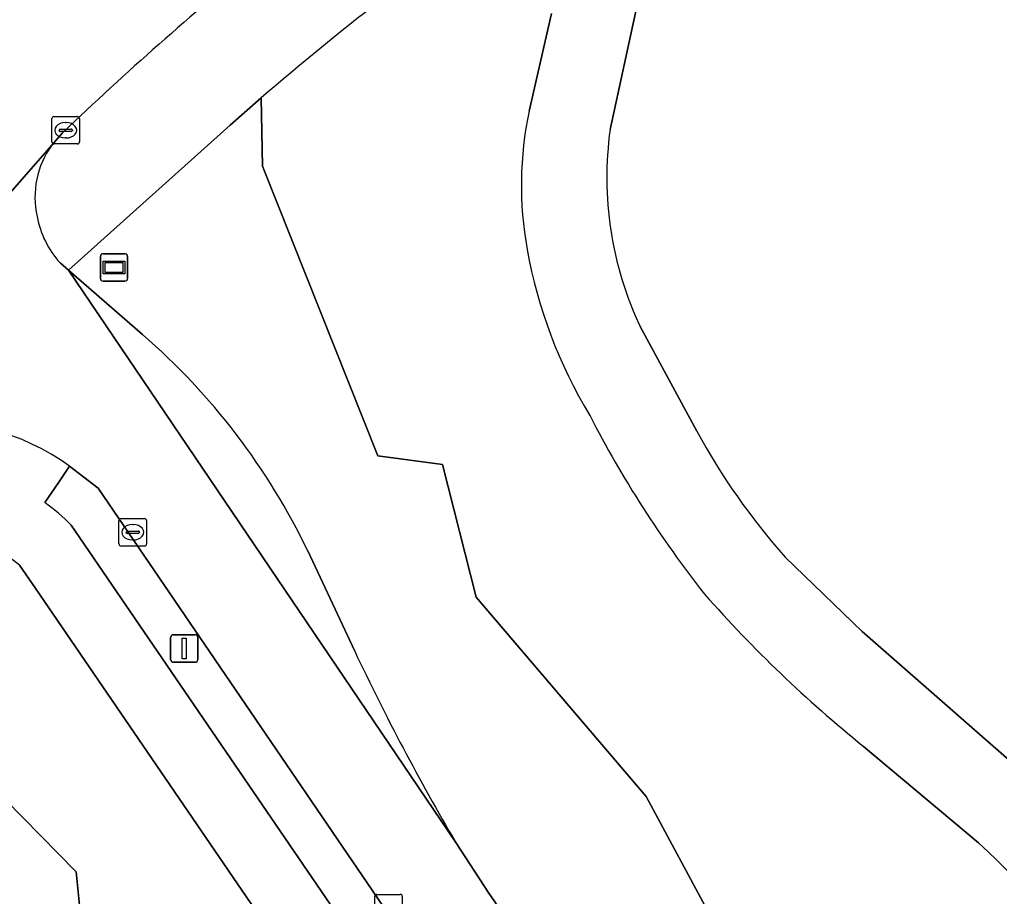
# Model space of a CAD drawing. Extents: x 155275 to 156265, y 382654 to 383635.
# Drawn here: x 155719.42 to 155755.08, y 383108.89 to 383140.81 of the extents above; entities that cross this region are included whole.
import ezdxf

# ---------------------------------------------------------------- set-up
doc = ezdxf.new("R2010")
doc.units = 0
for name, color, linetype in [('IMGEO_Berm_groen', 7, 'Continuous'), ('IMGEO_Fietspad_gesloten', 7, 'Continuous'), ('IMGEO_Gemengd_bos', 7, 'Continuous'), ('IMGEO_Groenvoorziening', 7, 'Continuous'), ('IMGEO_Haag', 7, 'Continuous'), ('IMGEO_Kolk', 7, 'Continuous'), ('IMGEO_Lichtmast', 7, 'Continuous'), ('IMGEO_Loofbos', 7, 'Continuous'), ('IMGEO_Rijbaan_lokaal_gesloten', 7, 'Continuous'), ('IMGEO_Rijbaan_lokaal_open', 7, 'Continuous'), ('IMGEO_Straatnaambord', 7, 'Continuous'), ('IMGEO_Voetpad_open', 7, 'Continuous')]:
    doc.layers.add(name, color=color, linetype=linetype)

msp = doc.modelspace()

# ---------------------------------------------------------------- linework, layer by layer
at = {"layer": 'IMGEO_Berm_groen'}
for points in [[(155742.231, 383112.533), (155736.041, 383119.787), (155734.812, 383124.613), (155732.465, 383124.934), (155728.264, 383135.475), (155728.221, 383137.957), (155727.083, 383136.968), (155721.201, 383131.68), (155723.899, 383129.342)], [(155729.91, 383121.466), (155731.62, 383117.817)], [(155812.91, 383066.171), (155809.833, 383066.391), (155801.367, 383066.998), (155792.138, 383071.742), (155786.195, 383067.61), (155775.328, 383078.007), (155762.855, 383086.013), (155746.776, 383104.071), (155742.231, 383112.533)], [(155735.3, 383110.857), (155736.499, 383109.015), (155749.465, 383090.269)]]:
    msp.add_lwpolyline(points, dxfattribs=at)
for centre, radius, start, end in [((155707.974, 383110.956), 24.323, 25.5995, 49.1026), ((155811.151, 383155.415), 87.971, 205.30229, 210.43172)]:
    msp.add_arc(centre, radius, start, end, dxfattribs=at)
at = {"layer": 'IMGEO_Fietspad_gesloten'}
for points in [[(155740.916, 383136.808), (155741.876, 383141.221)], [(155738.781, 383141.03), (155737.968, 383137.478)], [(155744.069, 383125.828), (155742.01, 383129.634)], [(155756.887, 383112.574), (155750.084, 383118.541), (155747.288, 383121.245)], [(155750.139, 383114.355), (155754.32, 383110.841)]]:
    msp.add_lwpolyline(points, dxfattribs=at)
for centre, radius, start, end in [((155750.721, 383134.77), 13.037, 168.0103, 190.3077), ((155753.408, 383135.043), 12.616, 171.9561, 205.385), ((155755.319, 383135.573), 17.705, 190.2038, 211.1952), ((155775.921, 383144.741), 40.176, 207.1581, 218.2091), ((155765.397, 383137.386), 24.258, 208.4546, 221.7122), ((155780.04, 383151.404), 47.61, 221.4453, 231.0945), ((155729.64, 383083.93), 36.515, 24.1793, 47.476)]:
    msp.add_arc(centre, radius, start, end, dxfattribs=at)
at = {"layer": 'IMGEO_Gemengd_bos'}
for points in [[(155737.968, 383137.478), (155738.781, 383141.03)], [(155728.221, 383137.957), (155728.264, 383135.475), (155732.465, 383124.934), (155734.812, 383124.613), (155736.041, 383119.787), (155742.231, 383112.533), (155746.776, 383104.071), (155762.855, 383086.013), (155775.328, 383078.007), (155786.195, 383067.61), (155792.138, 383071.742), (155801.367, 383066.998), (155809.833, 383066.391), (155812.91, 383066.171)], [(155754.32, 383110.841), (155750.139, 383114.355)]]:
    msp.add_lwpolyline(points, dxfattribs=at)
for centre, radius, start, end in [((155808.387, 383044.474), 123.149, 125.42962, 130.61445), ((155750.721, 383134.77), 13.037, 168.0103, 190.3077), ((155755.319, 383135.573), 17.705, 190.2038, 211.1952), ((155775.921, 383144.741), 40.176, 207.1581, 218.2091), ((155780.04, 383151.404), 47.61, 221.4453, 231.0945), ((155729.64, 383083.93), 36.515, 24.1793, 47.476)]:
    msp.add_arc(centre, radius, start, end, dxfattribs=at)
at = {"layer": 'IMGEO_Groenvoorziening'}
for points in [[(155722.28, 383123.75), (155721.245, 383124.553), (155720.824, 383123.937), (155720.34, 383123.228)], [(155743.573, 383092.516), (155722.28, 383123.75)], [(155721.302, 383122.402), (155746.801, 383085.088), (155750.946, 383080.369)], [(155749.195, 383078.801), (155744.859, 383083.741), (155719.996, 383120.126), (155719.425, 383120.953)]]:
    msp.add_lwpolyline(points, dxfattribs=at)
for points in [[(155713.131, 383103.008), (155716.162, 383105.465), (155718.377, 383104.051), (155721.087, 383104.513), (155721.868, 383105.903), (155721.483, 383109.794), (155713.748, 383117.663), (155710.278, 383108.131), (155710.316, 383103.298)], [(155713.131, 383103.008), (155710.316, 383103.298), (155710.278, 383108.131), (155713.748, 383117.663), (155721.483, 383109.794), (155721.868, 383105.903), (155723.632, 383104.671), (155727.762, 383105.051), (155727.804, 383104.992), (155742.897, 383084.163), (155743.556, 383083.253), (155751.257, 383073.438), (155753.999, 383067.834), (155752.202, 383062.412), (155749.467, 383059.929), (155747.367, 383059.538), (155740.681, 383066.236), (155731.593, 383071.669), (155723.652, 383083.455), (155716.242, 383095.037), (155715.841, 383102.729)]]:
    msp.add_lwpolyline(points, close=True, dxfattribs=at)
for centre, radius, start, end in [((155716.726, 383118.046), 6.318, 43.5906, 55.1088), ((155715.781, 383116.234), 5.962, 52.3287, 135.1177)]:
    msp.add_arc(centre, radius, start, end, dxfattribs=at)
at = {"layer": 'IMGEO_Haag'}
for points in [[(155722.28, 383123.75), (155721.245, 383124.553), (155720.824, 383123.937), (155720.34, 383123.228)], [(155743.573, 383092.516), (155722.28, 383123.75)], [(155721.302, 383122.402), (155746.801, 383085.088), (155750.946, 383080.369)]]:
    msp.add_lwpolyline(points, dxfattribs=at)
msp.add_arc((155716.726, 383118.046), 6.318, 43.5906, 55.1088, dxfattribs=at)
at = {"layer": 'IMGEO_Kolk'}
for p, q in [((155720.677, 383137.278), (155721.529, 383137.278)), ((155720.602, 383136.352), (155720.602, 383137.204)), ((155721.09, 383137.058), (155721.115, 383137.058)), ((155721.603, 383137.204), (155721.603, 383136.352)), ((155720.861, 383136.772), (155720.861, 383136.784)), ((155721.299, 383136.735), (155720.901, 383136.735)), ((155720.904, 383136.821), (155721.302, 383136.821)), ((155721.345, 383136.784), (155721.345, 383136.772)), ((155721.529, 383136.278), (155720.677, 383136.278)), ((155721.113, 383136.498), (155721.088, 383136.498)), ((155723.042, 383121.721), (155723.042, 383122.573)), ((155723.117, 383122.647), (155723.969, 383122.647)), ((155723.53, 383122.427), (155723.555, 383122.427)), ((155724.043, 383122.573), (155724.043, 383121.721)), ((155723.301, 383122.141), (155723.301, 383122.153)), ((155723.739, 383122.104), (155723.341, 383122.104)), ((155723.344, 383122.19), (155723.742, 383122.19)), ((155723.785, 383122.153), (155723.785, 383122.141)), ((155723.969, 383121.647), (155723.117, 383121.647)), ((155723.553, 383121.867), (155723.528, 383121.867)), ((155732.35, 383108.042), (155732.35, 383108.894)), ((155732.425, 383108.968), (155733.277, 383108.968)), ((155733.351, 383108.894), (155733.351, 383108.042))]:
    msp.add_line(p, q, dxfattribs=at)
for points in [[(155720.677, 383137.278), (155721.529, 383137.278)], [(155720.602, 383136.352), (155720.602, 383137.204)], [(155721.603, 383137.204), (155721.603, 383136.352)], [(155721.529, 383136.278), (155720.677, 383136.278)], [(155723.042, 383121.721), (155723.042, 383122.573)], [(155723.117, 383122.647), (155723.969, 383122.647)], [(155724.043, 383122.573), (155724.043, 383121.721)], [(155723.969, 383121.647), (155723.117, 383121.647)], [(155732.35, 383108.042), (155732.35, 383108.894)], [(155732.425, 383108.968), (155733.277, 383108.968)], [(155733.351, 383108.894), (155733.351, 383108.042)]]:
    msp.add_lwpolyline(points, dxfattribs=at)
for centre, radius, start, end in [((155720.679, 383137.202), 0.0765, 91.552, 178.448), ((155720.679, 383137.202), 0.0765, 91.552, 178.448), ((155721.527, 383137.202), 0.0765, 1.552, 88.448), ((155721.527, 383137.202), 0.0765, 1.552, 88.448), ((155720.901, 383136.781), 0.0403, 85.8775, 175.7526), ((155720.898, 383136.771), 0.0366, 178.938, 274.7102), ((155721.302, 383136.778), 0.043, 264.8664, 352.4533), ((155721.306, 383136.783), 0.0386, 1.7309, 96.639), ((155720.679, 383136.354), 0.0765, 181.552, 268.448), ((155720.679, 383136.354), 0.0765, 181.552, 268.448), ((155721.527, 383136.354), 0.0765, 271.552, 358.448), ((155721.527, 383136.354), 0.0765, 271.552, 358.448), ((155723.119, 383122.571), 0.0765, 91.552, 178.448), ((155723.119, 383122.571), 0.0765, 91.552, 178.448), ((155723.967, 383122.571), 0.0765, 1.552, 88.448), ((155723.967, 383122.571), 0.0765, 1.552, 88.448), ((155723.341, 383122.15), 0.0403, 85.8775, 175.7526), ((155723.338, 383122.14), 0.0366, 178.938, 274.7102), ((155723.742, 383122.147), 0.043, 264.8664, 352.4533), ((155723.746, 383122.152), 0.0386, 1.7309, 96.639), ((155723.119, 383121.723), 0.0765, 181.552, 268.448), ((155723.119, 383121.723), 0.0765, 181.552, 268.448), ((155723.967, 383121.723), 0.0765, 271.552, 358.448), ((155723.967, 383121.723), 0.0765, 271.552, 358.448), ((155732.427, 383108.892), 0.0765, 91.552, 178.448), ((155732.427, 383108.892), 0.0765, 91.552, 178.448), ((155733.275, 383108.892), 0.0765, 1.552, 88.448), ((155733.275, 383108.892), 0.0765, 1.552, 88.448)]:
    msp.add_arc(centre, radius, start, end, dxfattribs=at)
for centre, major_axis, ratio, start_param, end_param in [((155721.089, 383136.778), (-0.387, 0.002), 0.722429, 4.712389, 7.853982), ((155721.114, 383136.778), (-0.39, 0.002), 0.717154, 1.570796, 4.712389), ((155723.529, 383122.147), (-0.387, 0.002), 0.722429, 4.712389, 7.853982), ((155723.554, 383122.147), (-0.39, 0.002), 0.717154, 1.570796, 4.712389)]:
    msp.add_ellipse(centre, major_axis=major_axis, ratio=ratio, start_param=start_param, end_param=end_param, dxfattribs=at)
at = {"layer": 'IMGEO_Lichtmast'}
for p, q in [((155725.021, 383118.416), (155725.811, 383118.416)), ((155725.811, 383118.416), (155725.021, 383118.416)), ((155724.921, 383117.516), (155724.921, 383118.316)), ((155724.921, 383118.316), (155724.921, 383117.516)), ((155725.911, 383118.316), (155725.911, 383117.516)), ((155725.911, 383117.516), (155725.911, 383118.316)), ((155725.811, 383117.416), (155725.021, 383117.416)), ((155725.021, 383117.416), (155725.811, 383117.416))]:
    msp.add_line(p, q, dxfattribs=at)
msp.add_lwpolyline([(155725.341, 383118.291), (155725.491, 383118.291), (155725.491, 383117.541), (155725.341, 383117.541), (155725.341, 383118.291)], dxfattribs=at)
for centre, start, end in [((155725.021, 383118.316), 90, 180), ((155725.021, 383118.316), 90, 180), ((155725.811, 383118.316), 0, 90), ((155725.811, 383118.316), 360, 90), ((155725.021, 383117.516), 180, 270), ((155725.021, 383117.516), 180, 270), ((155725.811, 383117.516), 270, 0), ((155725.811, 383117.516), 270, 0)]:
    msp.add_arc(centre, 0.1, start, end, dxfattribs=at)
at = {"layer": 'IMGEO_Loofbos'}
for points in [[(155741.876, 383141.221), (155740.916, 383136.808)], [(155742.01, 383129.634), (155744.069, 383125.828)], [(155747.288, 383121.245), (155750.084, 383118.541), (155756.887, 383112.574)]]:
    msp.add_lwpolyline(points, dxfattribs=at)
for centre, radius, start, end in [((155753.408, 383135.043), 12.616, 171.9561, 205.385), ((155765.397, 383137.386), 24.258, 208.4546, 221.7122)]:
    msp.add_arc(centre, radius, start, end, dxfattribs=at)
at = {"layer": 'IMGEO_Rijbaan_lokaal_gesloten'}
for points in [[(155710.348, 383124.534), (155720.595, 383136.236), (155720.992, 383136.689)], [(155720.595, 383136.236), (155710.348, 383124.534)], [(155721.201, 383131.68), (155720.9, 383131.953)], [(155749.465, 383090.269), (155736.499, 383109.015), (155735.3, 383110.857), (155721.201, 383131.68)], [(155721.245, 383124.553), (155722.28, 383123.75), (155743.573, 383092.516)]]:
    msp.add_lwpolyline(points, dxfattribs=at)
for centre, radius, start, end in [((155803.898, 383049.947), 119.99, 129.15459, 133.70495), ((155723.216, 383134.343), 3.233, 144.1539, 192.6423), ((155723.459, 383134.28), 3.459, 190.743, 222.278), ((155716.181, 383117.517), 8.668, 54.258, 96.1353)]:
    msp.add_arc(centre, radius, start, end, dxfattribs=at)
at = {"layer": 'IMGEO_Rijbaan_lokaal_open'}
for points in [[(155723.899, 383129.342), (155721.201, 383131.68), (155735.3, 383110.857)], [(155731.62, 383117.817), (155729.91, 383121.466)]]:
    msp.add_lwpolyline(points, dxfattribs=at)
for centre, radius, start, end in [((155707.974, 383110.956), 24.323, 25.5995, 49.1026), ((155811.151, 383155.415), 87.971, 205.30229, 210.43172)]:
    msp.add_arc(centre, radius, start, end, dxfattribs=at)
at = {"layer": 'IMGEO_Straatnaambord'}
for p, q in [((155722.466, 383132.285), (155723.256, 383132.285)), ((155723.256, 383132.285), (155722.466, 383132.285)), ((155722.366, 383131.385), (155722.366, 383132.185)), ((155722.366, 383132.185), (155722.366, 383131.385)), ((155723.356, 383132.185), (155723.356, 383131.385)), ((155723.356, 383131.385), (155723.356, 383132.185)), ((155723.256, 383131.285), (155722.466, 383131.285)), ((155722.466, 383131.285), (155723.256, 383131.285))]:
    msp.add_line(p, q, dxfattribs=at)
for points in [[(155722.467, 383132.017), (155723.255, 383132.017), (155723.255, 383131.553), (155722.467, 383131.553), (155722.467, 383132.017)], [(155722.532, 383131.952), (155722.532, 383131.618), (155723.19, 383131.618), (155723.19, 383131.952), (155722.532, 383131.952)]]:
    msp.add_lwpolyline(points, dxfattribs=at)
for centre, start, end in [((155722.466, 383132.185), 90, 180), ((155722.466, 383132.185), 90, 180), ((155723.256, 383132.185), 0, 90), ((155723.256, 383132.185), 360, 90), ((155722.466, 383131.385), 180, 270), ((155722.466, 383131.385), 180, 270), ((155723.256, 383131.385), 270, 0), ((155723.256, 383131.385), 270, 0)]:
    msp.add_arc(centre, 0.1, start, end, dxfattribs=at)
at = {"layer": 'IMGEO_Voetpad_open'}
for points in [[(155720.9, 383131.953), (155721.201, 383131.68), (155727.083, 383136.968), (155728.221, 383137.957)], [(155720.992, 383136.689), (155720.595, 383136.236)], [(155720.34, 383123.228), (155720.824, 383123.937), (155721.245, 383124.553)], [(155750.946, 383080.369), (155746.801, 383085.088), (155721.302, 383122.402)], [(155719.425, 383120.953), (155719.996, 383120.126), (155744.859, 383083.741), (155749.195, 383078.801)]]:
    msp.add_lwpolyline(points, dxfattribs=at)
for centre, radius, start, end in [((155808.387, 383044.474), 123.149, 125.42962, 130.61445), ((155803.898, 383049.947), 119.99, 129.15459, 133.70495), ((155723.216, 383134.343), 3.233, 144.1539, 192.6423), ((155723.459, 383134.28), 3.459, 190.743, 222.278), ((155716.181, 383117.517), 8.668, 54.258, 96.1353), ((155716.726, 383118.046), 6.318, 43.5906, 55.1088), ((155715.781, 383116.234), 5.962, 52.3287, 135.1177)]:
    msp.add_arc(centre, radius, start, end, dxfattribs=at)

doc.saveas('drawing.dxf')
